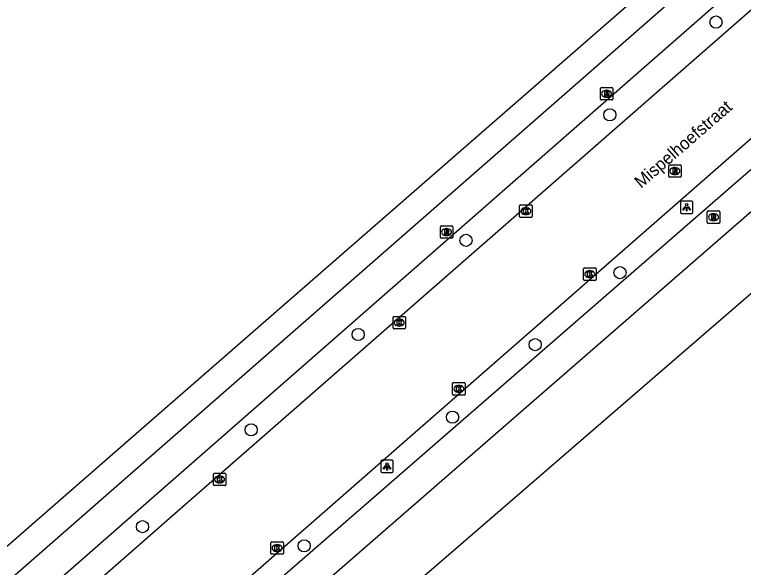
# Model space of a CAD drawing. Extents: x 156141 to 158132, y 385651 to 388399.
# Drawn here: x 156747 to 156805.5, y 387085.8 to 387130.2 of the extents above; entities that cross this region are included whole.
import ezdxf

# ---------------------------------------------------------------- set-up
doc = ezdxf.new("R2010")
doc.units = 0
for name, color, linetype in [('IMGEO_Berm_groen', 7, 'Continuous'), ('IMGEO_Boom', 7, 'Continuous'), ('IMGEO_Fietspad_gesloten', 7, 'Continuous'), ('IMGEO_Groenvoorziening', 7, 'Continuous'), ('IMGEO_Hek', 7, 'Continuous'), ('IMGEO_Kolk', 7, 'Continuous'), ('IMGEO_Lichtpunt', 7, 'Continuous'), ('IMGEO_Openbare_ruimte_label', 7, 'Continuous'), ('IMGEO_Rijbaan_lokaal_gesloten', 7, 'Continuous'), ('IMGEO_Rioolput', 7, 'Continuous')]:
    doc.layers.add(name, color=color, linetype=linetype)

msp = doc.modelspace()

# ---------------------------------------------------------------- linework, layer by layer
at = {"layer": 'IMGEO_Berm_groen'}
msp.add_lwpolyline([(156771.738, 387078.098), (156782.425, 387087.321), (156827.432, 387126.2)], dxfattribs=at)
at = {"layer": 'IMGEO_Boom'}
for centre in [(156803.342, 387129.611), (156794.805, 387122.163), (156783.251, 387112.073), (156795.625, 387109.476), (156774.581, 387104.511), (156788.812, 387103.691), (156782.171, 387097.86), (156765.984, 387096.849), (156757.249, 387089.064), (156770.241, 387087.528)]:
    msp.add_circle(centre, 0.489, dxfattribs=at)
at = {"layer": 'IMGEO_Fietspad_gesloten'}
for points in [[(156727.837, 387068.427), (156757.332, 387094.231), (156850.697, 387175.913)], [(156852.339, 387173.894), (156759.081, 387092.271), (156729.577, 387066.448)], [(156822.547, 387132.006), (156766.834, 387083.591)], [(156824.084, 387129.946), (156768.547, 387081.671)]]:
    msp.add_lwpolyline(points, dxfattribs=at)
at = {"layer": 'IMGEO_Groenvoorziening'}
msp.add_lwpolyline([(156638.627, 387085.663), (156645.142, 387078.614), (156651.789, 387085.454), (156679.468, 387053.513), (156681.069, 387051.505), (156683.111, 387050.12), (156685.312, 387049.372), (156687.718, 387048.804), (156690.169, 387048.6), (156692.529, 387048.748), (156694.934, 387049.269), (156697.328, 387049.723), (156699.575, 387050.722), (156701.799, 387051.675), (156704.113, 387052.673), (156706.156, 387053.581), (156708.334, 387054.92), (156710.399, 387056.282), (156712.246, 387057.767), (156755.908, 387095.825), (156856.271, 387183.304)], dxfattribs=at)
at = {"layer": 'IMGEO_Hek'}
for points in [[(156755.908, 387095.825), (156856.271, 387183.304)], [(156771.738, 387078.098), (156782.425, 387087.321), (156827.432, 387126.2)], [(156712.246, 387057.767), (156755.908, 387095.825)]]:
    msp.add_lwpolyline(points, dxfattribs=at)
at = {"layer": 'IMGEO_Kolk'}
for p, q in [((156787.561, 387113.991), (156787.561, 387114.843)), ((156787.636, 387114.917), (156788.488, 387114.917)), ((156788.049, 387114.697), (156788.074, 387114.697)), ((156788.562, 387114.843), (156788.562, 387113.991)), ((156788.072, 387114.137), (156788.047, 387114.137)), ((156788.488, 387113.917), (156787.636, 387113.917)), ((156792.772, 387109.857), (156793.624, 387109.857)), ((156792.697, 387108.931), (156792.697, 387109.783)), ((156793.185, 387109.637), (156793.21, 387109.637)), ((156793.698, 387109.783), (156793.698, 387108.931)), ((156793.624, 387108.857), (156792.772, 387108.857)), ((156793.208, 387109.077), (156793.183, 387109.077)), ((156777.383, 387105.035), (156777.383, 387105.887)), ((156777.458, 387105.961), (156778.31, 387105.961)), ((156777.871, 387105.741), (156777.896, 387105.741)), ((156778.384, 387105.887), (156778.384, 387105.035)), ((156777.894, 387105.181), (156777.869, 387105.181)), ((156778.31, 387104.961), (156777.458, 387104.961)), ((156782.173, 387099.712), (156782.173, 387100.564)), ((156782.248, 387100.638), (156783.1, 387100.638)), ((156783.174, 387100.564), (156783.174, 387099.712)), ((156782.661, 387100.418), (156782.686, 387100.418)), ((156783.1, 387099.638), (156782.248, 387099.638)), ((156782.684, 387099.858), (156782.659, 387099.858)), ((156762.947, 387092.438), (156762.947, 387093.29)), ((156763.022, 387093.364), (156763.874, 387093.364)), ((156763.435, 387093.144), (156763.46, 387093.144)), ((156763.948, 387093.29), (156763.948, 387092.438)), ((156763.874, 387092.364), (156763.022, 387092.364)), ((156763.458, 387092.584), (156763.433, 387092.584)), ((156767.57, 387086.922), (156767.57, 387087.774)), ((156767.645, 387087.848), (156768.497, 387087.848)), ((156768.058, 387087.628), (156768.083, 387087.628)), ((156768.571, 387087.774), (156768.571, 387086.922)), ((156768.081, 387087.068), (156768.056, 387087.068)), ((156768.497, 387086.848), (156767.645, 387086.848))]:
    msp.add_line(p, q, dxfattribs=at)
for points in [[(156787.561, 387113.991), (156787.561, 387114.843)], [(156787.636, 387114.917), (156788.488, 387114.917)], [(156787.882, 387114.617), (156788.005, 387114.617), (156788.005, 387114.466), (156788.135, 387114.617), (156788.299, 387114.617), (156788.153, 387114.466), (156788.306, 387114.217), (156788.154, 387114.217), (156788.069, 387114.381), (156788.005, 387114.314), (156788.005, 387114.217), (156787.882, 387114.217), (156787.882, 387114.617)], [(156788.562, 387114.843), (156788.562, 387113.991)], [(156788.488, 387113.917), (156787.636, 387113.917)], [(156792.772, 387109.857), (156793.624, 387109.857)], [(156792.697, 387108.931), (156792.697, 387109.783)], [(156793.018, 387109.557), (156793.141, 387109.557), (156793.141, 387109.406), (156793.271, 387109.557), (156793.435, 387109.557), (156793.289, 387109.406), (156793.442, 387109.157), (156793.29, 387109.157), (156793.205, 387109.321), (156793.141, 387109.254), (156793.141, 387109.157), (156793.018, 387109.157), (156793.018, 387109.557)], [(156793.698, 387109.783), (156793.698, 387108.931)], [(156793.624, 387108.857), (156792.772, 387108.857)], [(156777.383, 387105.035), (156777.383, 387105.887)], [(156777.458, 387105.961), (156778.31, 387105.961)], [(156778.384, 387105.887), (156778.384, 387105.035)], [(156777.704, 387105.661), (156777.827, 387105.661), (156777.827, 387105.51), (156777.957, 387105.661), (156778.121, 387105.661), (156777.975, 387105.51), (156778.128, 387105.261), (156777.976, 387105.261), (156777.891, 387105.425), (156777.827, 387105.358), (156777.827, 387105.261), (156777.704, 387105.261), (156777.704, 387105.661)], [(156778.31, 387104.961), (156777.458, 387104.961)], [(156782.173, 387099.712), (156782.173, 387100.564)], [(156782.248, 387100.638), (156783.1, 387100.638)], [(156783.174, 387100.564), (156783.174, 387099.712)], [(156782.494, 387100.338), (156782.617, 387100.338), (156782.617, 387100.187), (156782.747, 387100.338), (156782.911, 387100.338), (156782.765, 387100.187), (156782.918, 387099.938), (156782.766, 387099.938), (156782.681, 387100.102), (156782.617, 387100.035), (156782.617, 387099.938), (156782.494, 387099.938), (156782.494, 387100.338)], [(156783.1, 387099.638), (156782.248, 387099.638)], [(156762.947, 387092.438), (156762.947, 387093.29)], [(156763.022, 387093.364), (156763.874, 387093.364)], [(156763.268, 387093.064), (156763.391, 387093.064), (156763.391, 387092.913), (156763.521, 387093.064), (156763.685, 387093.064), (156763.539, 387092.913), (156763.692, 387092.664), (156763.54, 387092.664), (156763.455, 387092.828), (156763.391, 387092.761), (156763.391, 387092.664), (156763.268, 387092.664), (156763.268, 387093.064)], [(156763.948, 387093.29), (156763.948, 387092.438)], [(156763.874, 387092.364), (156763.022, 387092.364)], [(156767.57, 387086.922), (156767.57, 387087.774)], [(156767.645, 387087.848), (156768.497, 387087.848)], [(156768.571, 387087.774), (156768.571, 387086.922)], [(156767.891, 387087.548), (156768.014, 387087.548), (156768.014, 387087.397), (156768.144, 387087.548), (156768.308, 387087.548), (156768.162, 387087.397), (156768.315, 387087.148), (156768.163, 387087.148), (156768.078, 387087.312), (156768.014, 387087.245), (156768.014, 387087.148), (156767.891, 387087.148), (156767.891, 387087.548)], [(156768.497, 387086.848), (156767.645, 387086.848)]]:
    msp.add_lwpolyline(points, dxfattribs=at)
for centre, start, end in [((156787.638, 387114.841), 91.55205, 178.44795), ((156787.638, 387114.841), 91.55205, 178.44795), ((156788.486, 387114.841), 1.55205, 88.44795), ((156788.486, 387114.841), 1.55205, 88.44795), ((156787.638, 387113.993), 181.55205, 268.44795), ((156787.638, 387113.993), 181.55205, 268.44795), ((156788.486, 387113.993), 271.55205, 358.44795), ((156788.486, 387113.993), 271.55205, 358.44795), ((156792.774, 387109.781), 91.55205, 178.44795), ((156792.774, 387109.781), 91.55205, 178.44795), ((156793.622, 387109.781), 1.55205, 88.44795), ((156793.622, 387109.781), 1.55205, 88.44795), ((156792.774, 387108.933), 181.55205, 268.44795), ((156792.774, 387108.933), 181.55205, 268.44795), ((156793.622, 387108.933), 271.55205, 358.44795), ((156793.622, 387108.933), 271.55205, 358.44795), ((156777.46, 387105.885), 91.55205, 178.44795), ((156777.46, 387105.885), 91.55205, 178.44795), ((156778.308, 387105.885), 1.55205, 88.44795), ((156778.308, 387105.885), 1.55205, 88.44795), ((156777.46, 387105.037), 181.55205, 268.44795), ((156777.46, 387105.037), 181.55205, 268.44795), ((156778.308, 387105.037), 271.55205, 358.44795), ((156778.308, 387105.037), 271.55205, 358.44795), ((156782.25, 387100.562), 91.55205, 178.44795), ((156782.25, 387100.562), 91.55205, 178.44795), ((156783.098, 387100.562), 1.55205, 88.44795), ((156783.098, 387100.562), 1.55205, 88.44795), ((156782.25, 387099.714), 181.55205, 268.44795), ((156782.25, 387099.714), 181.55205, 268.44795), ((156783.098, 387099.714), 271.55205, 358.44795), ((156783.098, 387099.714), 271.55205, 358.44795), ((156763.024, 387093.288), 91.55205, 178.44795), ((156763.024, 387093.288), 91.55205, 178.44795), ((156763.872, 387093.288), 1.55205, 88.44795), ((156763.872, 387093.288), 1.55205, 88.44795), ((156763.024, 387092.44), 181.55205, 268.44795), ((156763.024, 387092.44), 181.55205, 268.44795), ((156763.872, 387092.44), 271.55205, 358.44795), ((156763.872, 387092.44), 271.55205, 358.44795), ((156767.647, 387087.772), 91.55205, 178.44795), ((156767.647, 387087.772), 91.55205, 178.44795), ((156768.495, 387087.772), 1.55205, 88.44795), ((156768.495, 387087.772), 1.55205, 88.44795), ((156767.647, 387086.924), 181.55205, 268.44795), ((156767.647, 387086.924), 181.55205, 268.44795), ((156768.495, 387086.924), 271.55205, 358.44795), ((156768.495, 387086.924), 271.55205, 358.44795)]:
    msp.add_arc(centre, 0.0765, start, end, dxfattribs=at)
for centre, major_axis, ratio, start_param, end_param in [((156788.048, 387114.417), (-0.387, 0.002), 0.722429, 4.712389, 7.853982), ((156788.073, 387114.417), (-0.39, 0.002), 0.717154, 1.570796, 4.712389), ((156793.184, 387109.357), (-0.387, 0.002), 0.722429, 4.712389, 7.853982), ((156793.209, 387109.357), (-0.39, 0.002), 0.717154, 1.570796, 4.712389), ((156777.87, 387105.461), (-0.387, 0.002), 0.722429, 4.712389, 7.853982), ((156777.895, 387105.461), (-0.39, 0.002), 0.717154, 1.570796, 4.712389), ((156782.66, 387100.138), (-0.387, 0.002), 0.722429, 4.712389, 7.853982), ((156782.685, 387100.138), (-0.39, 0.002), 0.717154, 1.570796, 4.712389), ((156763.434, 387092.864), (-0.387, 0.002), 0.722429, 4.712389, 7.853982), ((156763.459, 387092.864), (-0.39, 0.002), 0.717154, 1.570796, 4.712389), ((156768.057, 387087.348), (-0.387, 0.002), 0.722429, 4.712389, 7.853982), ((156768.082, 387087.348), (-0.39, 0.002), 0.717154, 1.570796, 4.712389)]:
    msp.add_ellipse(centre, major_axis=major_axis, ratio=ratio, start_param=start_param, end_param=end_param, dxfattribs=at)
at = {"layer": 'IMGEO_Lichtpunt'}
for p, q in [((156800.486, 387115.134), (156800.486, 387114.327)), ((156800.486, 387115.134), (156800.486, 387114.327)), ((156801.388, 387115.229), (156800.58, 387115.229)), ((156801.388, 387115.229), (156800.58, 387115.229)), ((156801.482, 387114.327), (156801.482, 387115.134)), ((156801.482, 387114.327), (156801.482, 387115.134)), ((156800.58, 387114.233), (156801.388, 387114.233)), ((156800.58, 387114.233), (156801.388, 387114.233)), ((156776.409, 387094.307), (156776.409, 387093.5)), ((156776.409, 387094.307), (156776.409, 387093.5)), ((156777.311, 387094.402), (156776.503, 387094.402)), ((156777.311, 387094.402), (156776.503, 387094.402)), ((156777.405, 387093.5), (156777.405, 387094.307)), ((156777.405, 387093.5), (156777.405, 387094.307)), ((156776.503, 387093.406), (156777.311, 387093.406)), ((156776.503, 387093.406), (156777.311, 387093.406))]:
    msp.add_line(p, q, dxfattribs=at)
for points in [[(156800.86, 387114.798), (156800.899, 387114.77), (156800.711, 387114.508), (156800.673, 387114.535), (156800.86, 387114.798)], [(156800.962, 387114.75), (156801.009, 387114.75), (156801.009, 387114.428), (156800.962, 387114.428), (156800.962, 387114.75)], [(156801.072, 387114.77), (156801.11, 387114.797), (156801.297, 387114.535), (156801.258, 387114.507), (156801.072, 387114.77)], [(156776.783, 387093.971), (156776.822, 387093.943), (156776.634, 387093.681), (156776.596, 387093.708), (156776.783, 387093.971)], [(156776.885, 387093.923), (156776.932, 387093.923), (156776.932, 387093.601), (156776.885, 387093.601), (156776.885, 387093.923)], [(156776.995, 387093.943), (156777.033, 387093.97), (156777.22, 387093.708), (156777.181, 387093.68), (156776.995, 387093.943)]]:
    msp.add_lwpolyline(points, dxfattribs=at)
for centre in [(156800.985, 387114.932), (156776.908, 387094.105)]:
    msp.add_circle(centre, 0.0994, dxfattribs=at)
for centre, start, end in [((156800.58, 387115.134), 90, 180), ((156800.58, 387115.134), 90, 180), ((156801.388, 387115.134), 0, 90), ((156801.388, 387115.134), 0, 90), ((156800.58, 387114.327), 180, 270), ((156800.58, 387114.327), 180, 270), ((156801.388, 387114.327), 270, 0), ((156801.388, 387114.327), 270, 360), ((156776.503, 387094.307), 90, 180), ((156776.503, 387094.307), 90, 180), ((156777.311, 387094.307), 0, 90), ((156777.311, 387094.307), 0, 90), ((156776.503, 387093.5), 180, 270), ((156776.503, 387093.5), 180, 270), ((156777.311, 387093.5), 270, 0), ((156777.311, 387093.5), 270, 360)]:
    msp.add_arc(centre, 0.0946, start, end, dxfattribs=at)
at = {"layer": 'IMGEO_Rijbaan_lokaal_gesloten'}
for points in [[(156721.128, 387056.5), (156720.945, 387056.758), (156727.812, 387062.182), (156731.092, 387064.974), (156760.5, 387090.682), (156852.837, 387171.402)], [(156765.687, 387084.875), (156820.184, 387132.552)]]:
    msp.add_lwpolyline(points, dxfattribs=at)
at = {"layer": 'IMGEO_Rioolput'}
for p, q in [((156794.051, 387123.428), (156794.051, 387124.28)), ((156794.126, 387124.354), (156794.978, 387124.354)), ((156794.539, 387124.134), (156794.564, 387124.134)), ((156795.052, 387124.28), (156795.052, 387123.428)), ((156794.978, 387123.354), (156794.126, 387123.354)), ((156794.562, 387123.574), (156794.537, 387123.574)), ((156799.539, 387117.216), (156799.539, 387118.068)), ((156799.614, 387118.142), (156800.466, 387118.142)), ((156800.54, 387118.068), (156800.54, 387117.216)), ((156800.027, 387117.922), (156800.052, 387117.922)), ((156800.466, 387117.142), (156799.614, 387117.142)), ((156800.05, 387117.362), (156800.025, 387117.362)), ((156802.643, 387113.508), (156802.643, 387114.36)), ((156802.718, 387114.434), (156803.57, 387114.434)), ((156803.131, 387114.214), (156803.156, 387114.214)), ((156803.644, 387114.36), (156803.644, 387113.508)), ((156803.57, 387113.434), (156802.718, 387113.434)), ((156803.154, 387113.654), (156803.129, 387113.654)), ((156781.187, 387112.314), (156781.187, 387113.166)), ((156781.262, 387113.24), (156782.114, 387113.24)), ((156781.675, 387113.02), (156781.7, 387113.02)), ((156782.188, 387113.166), (156782.188, 387112.314)), ((156782.114, 387112.24), (156781.262, 387112.24)), ((156781.698, 387112.46), (156781.673, 387112.46))]:
    msp.add_line(p, q, dxfattribs=at)
for points in [[(156794.051, 387123.428), (156794.051, 387124.28)], [(156794.126, 387124.354), (156794.978, 387124.354)], [(156794.64, 387124.052), (156794.388, 387124.054), (156794.388, 387123.654)], [(156794.566, 387123.973), (156794.512, 387123.973), (156794.512, 387123.892)], [(156794.512, 387123.892), (156794.564, 387123.892)], [(156795.052, 387124.28), (156795.052, 387123.428)], [(156794.978, 387123.354), (156794.126, 387123.354)], [(156794.388, 387123.654), (156794.512, 387123.654), (156794.512, 387123.816), (156794.523, 387123.816)], [(156794.57, 387123.787), (156794.641, 387123.654), (156794.781, 387123.654), (156794.716, 387123.78)], [(156799.539, 387117.216), (156799.539, 387118.068)], [(156799.614, 387118.142), (156800.466, 387118.142)], [(156800.54, 387118.068), (156800.54, 387117.216)], [(156800.128, 387117.84), (156799.876, 387117.842), (156799.876, 387117.442)], [(156799.876, 387117.442), (156800, 387117.442), (156800, 387117.604), (156800.011, 387117.604)], [(156800.054, 387117.761), (156800, 387117.761), (156800, 387117.68)], [(156800, 387117.68), (156800.052, 387117.68)], [(156800.058, 387117.575), (156800.129, 387117.442), (156800.269, 387117.442), (156800.204, 387117.568)], [(156800.466, 387117.142), (156799.614, 387117.142)], [(156802.643, 387113.508), (156802.643, 387114.36)], [(156802.718, 387114.434), (156803.57, 387114.434)], [(156803.232, 387114.132), (156802.98, 387114.134), (156802.98, 387113.734)], [(156803.158, 387114.053), (156803.104, 387114.053), (156803.104, 387113.972)], [(156803.104, 387113.972), (156803.156, 387113.972)], [(156803.644, 387114.36), (156803.644, 387113.508)], [(156803.57, 387113.434), (156802.718, 387113.434)], [(156802.98, 387113.734), (156803.104, 387113.734), (156803.104, 387113.896), (156803.115, 387113.896)], [(156803.162, 387113.867), (156803.233, 387113.734), (156803.373, 387113.734), (156803.308, 387113.86)], [(156781.187, 387112.314), (156781.187, 387113.166)], [(156781.262, 387113.24), (156782.114, 387113.24)], [(156781.776, 387112.938), (156781.524, 387112.94), (156781.524, 387112.54)], [(156781.702, 387112.859), (156781.648, 387112.859), (156781.648, 387112.778)], [(156781.648, 387112.778), (156781.7, 387112.778)], [(156782.188, 387113.166), (156782.188, 387112.314)], [(156782.114, 387112.24), (156781.262, 387112.24)], [(156781.524, 387112.54), (156781.648, 387112.54), (156781.648, 387112.702), (156781.659, 387112.702)], [(156781.706, 387112.673), (156781.777, 387112.54), (156781.917, 387112.54), (156781.852, 387112.666)]]:
    msp.add_lwpolyline(points, dxfattribs=at)
for centre, radius, start, end in [((156794.128, 387124.278), 0.0765, 91.55205, 178.44795), ((156794.128, 387124.278), 0.0765, 91.55205, 178.44795), ((156794.548, 387124.081), 0.19, 274.7715, 282.96867), ((156794.572, 387123.877), 0.0964, 77.00612, 93.18647), ((156794.586, 387123.934), 0.0378, 276.66336, 79.67722), ((156794.639, 387123.942), 0.109, 350.36119, 89.41601), ((156794.637, 387123.942), 0.112, 277.58423, 350.98172), ((156794.976, 387124.278), 0.0765, 1.55205, 88.44795), ((156794.976, 387124.278), 0.0765, 1.55205, 88.44795), ((156794.128, 387123.43), 0.0765, 181.55205, 268.44795), ((156794.128, 387123.43), 0.0765, 181.55205, 268.44795), ((156794.522, 387123.763), 0.0533, 26.02933, 88.69889), ((156794.621, 387123.727), 0.108, 29.51342, 73.79051), ((156794.976, 387123.43), 0.0765, 271.55205, 358.44795), ((156794.976, 387123.43), 0.0765, 271.55205, 358.44795), ((156799.616, 387118.066), 0.0765, 91.55205, 178.44795), ((156799.616, 387118.066), 0.0765, 91.55205, 178.44795), ((156800.464, 387118.066), 0.0765, 1.55205, 88.44795), ((156800.464, 387118.066), 0.0765, 1.55205, 88.44795), ((156800.01, 387117.551), 0.0533, 26.02933, 88.69889), ((156800.036, 387117.869), 0.19, 274.7715, 282.96867), ((156800.06, 387117.665), 0.0964, 77.00612, 93.18647), ((156800.074, 387117.722), 0.0378, 276.66336, 79.67722), ((156800.127, 387117.73), 0.109, 350.36119, 89.41601), ((156800.125, 387117.73), 0.112, 277.58423, 350.98172), ((156800.109, 387117.515), 0.108, 29.51342, 73.79051), ((156799.616, 387117.218), 0.0765, 181.55205, 268.44795), ((156799.616, 387117.218), 0.0765, 181.55205, 268.44795), ((156800.464, 387117.218), 0.0765, 271.55205, 358.44795), ((156800.464, 387117.218), 0.0765, 271.55205, 358.44795), ((156802.72, 387114.358), 0.0765, 91.55205, 178.44795), ((156802.72, 387114.358), 0.0765, 91.55205, 178.44795), ((156803.14, 387114.161), 0.19, 274.7715, 282.96867), ((156803.164, 387113.957), 0.0964, 77.00612, 93.18647), ((156803.178, 387114.014), 0.0378, 276.66336, 79.67722), ((156803.231, 387114.022), 0.109, 350.36119, 89.41601), ((156803.229, 387114.022), 0.112, 277.58423, 350.98172), ((156803.568, 387114.358), 0.0765, 1.55205, 88.44795), ((156803.568, 387114.358), 0.0765, 1.55205, 88.44795), ((156802.72, 387113.51), 0.0765, 181.55205, 268.44795), ((156802.72, 387113.51), 0.0765, 181.55205, 268.44795), ((156803.114, 387113.843), 0.0533, 26.02933, 88.69889), ((156803.213, 387113.807), 0.108, 29.51342, 73.79051), ((156803.568, 387113.51), 0.0765, 271.55205, 358.44795), ((156803.568, 387113.51), 0.0765, 271.55205, 358.44795), ((156781.264, 387113.164), 0.0765, 91.55205, 178.44795), ((156781.264, 387113.164), 0.0765, 91.55205, 178.44795), ((156781.684, 387112.967), 0.19, 274.7715, 282.96867), ((156781.708, 387112.763), 0.0964, 77.00612, 93.18647), ((156781.722, 387112.82), 0.0378, 276.66336, 79.67722), ((156781.775, 387112.828), 0.109, 350.36119, 89.41601), ((156781.773, 387112.828), 0.112, 277.58423, 350.98172), ((156782.112, 387113.164), 0.0765, 1.55205, 88.44795), ((156782.112, 387113.164), 0.0765, 1.55205, 88.44795), ((156781.264, 387112.316), 0.0765, 181.55205, 268.44795), ((156781.264, 387112.316), 0.0765, 181.55205, 268.44795), ((156781.658, 387112.649), 0.0533, 26.02933, 88.69889), ((156781.757, 387112.613), 0.108, 29.51342, 73.79051), ((156782.112, 387112.316), 0.0765, 271.55205, 358.44795), ((156782.112, 387112.316), 0.0765, 271.55205, 358.44795)]:
    msp.add_arc(centre, radius, start, end, dxfattribs=at)
for centre, major_axis, ratio, start_param, end_param in [((156794.538, 387123.854), (-0.387, 0.002), 0.722429, 4.712389, 7.853982), ((156794.563, 387123.854), (-0.39, 0.002), 0.717154, 1.570796, 4.712389), ((156800.026, 387117.642), (-0.387, 0.002), 0.722429, 4.712389, 7.853982), ((156800.051, 387117.642), (-0.39, 0.002), 0.717154, 1.570796, 4.712389), ((156803.13, 387113.934), (-0.387, 0.002), 0.722429, 4.712389, 7.853982), ((156803.155, 387113.934), (-0.39, 0.002), 0.717154, 1.570796, 4.712389), ((156781.674, 387112.74), (-0.387, 0.002), 0.722429, 4.712389, 7.853982), ((156781.699, 387112.74), (-0.39, 0.002), 0.717154, 1.570796, 4.712389)]:
    msp.add_ellipse(centre, major_axis=major_axis, ratio=ratio, start_param=start_param, end_param=end_param, dxfattribs=at)

# ---------------------------------------------------------------- texts
at = {"layer": 'IMGEO_Openbare_ruimte_label'}
msp.add_text('Mispelhoefstraat', height=1, rotation=41.06736, dxfattribs=at).set_placement((156797.325, 387116.207))

doc.saveas('drawing.dxf')
